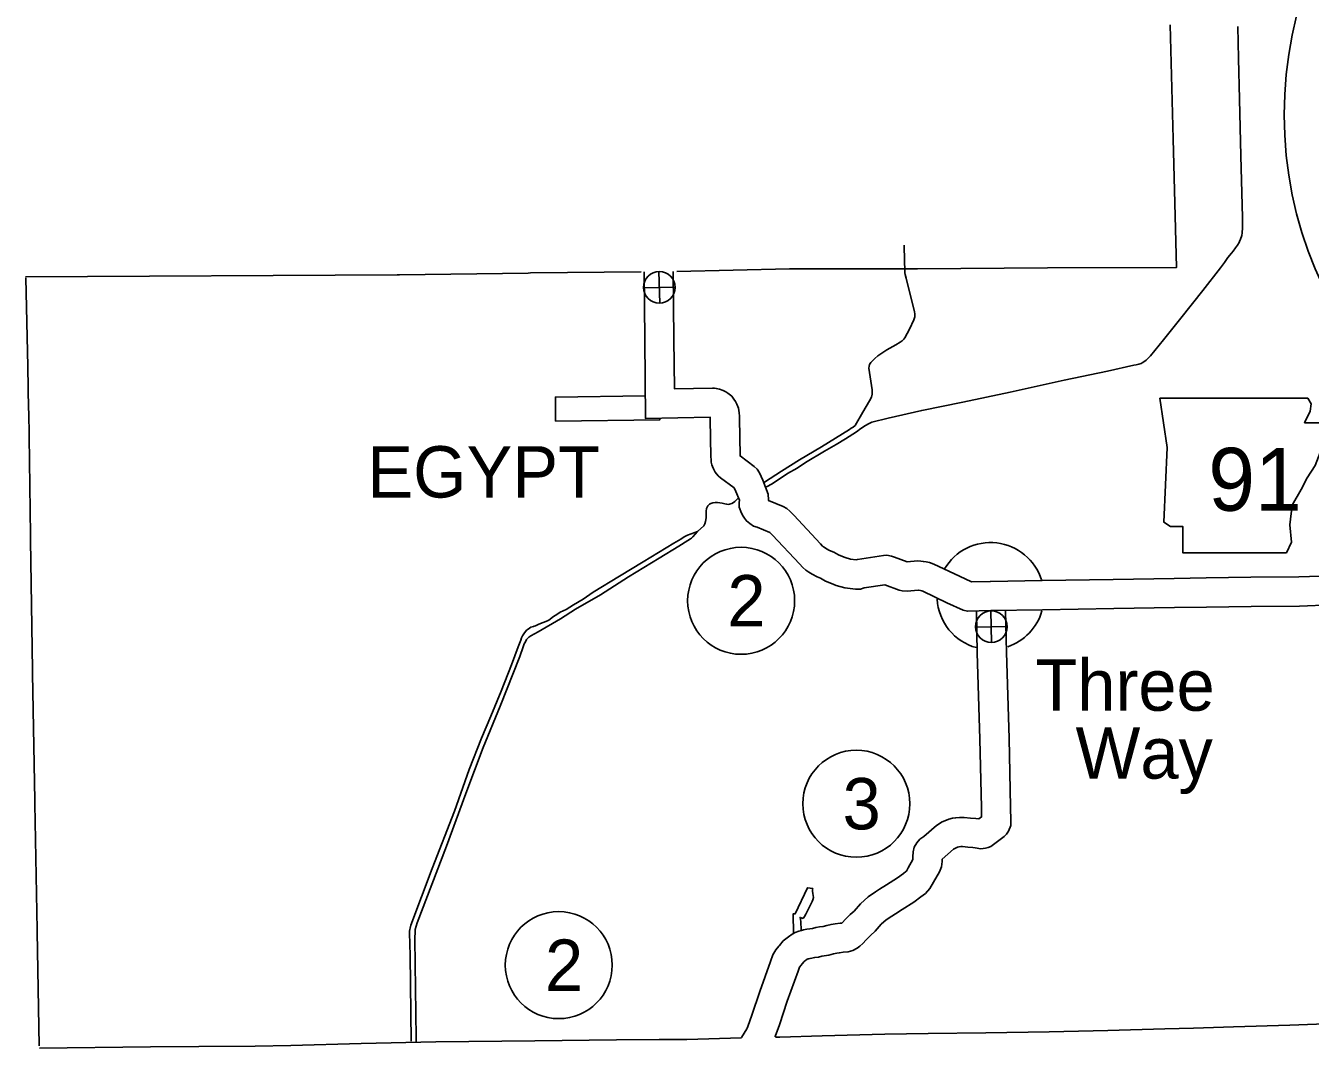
# Model space of a CAD drawing. Extents: x 1671357 to 13005564, y 567358 to 14261451.
# Drawn here: x 12758285.676 to 12758287.115, y 14259953.33 to 14259954.472 of the extents above; entities that cross this region are included whole.
import ezdxf

# ---------------------------------------------------------------- set-up
doc = ezdxf.new("R2010")
doc.units = 0
for name, color, linetype in [('10', 7, 'Continuous'), ('2', 7, 'Continuous'), ('21', 7, 'Continuous'), ('24', 7, 'Continuous'), ('40', 7, 'Continuous'), ('6', 7, 'Continuous'), ('9', 7, 'Continuous'), ('Default', 7, 'Continuous')]:
    doc.layers.add(name, color=color, linetype=linetype)

msp = doc.modelspace()

# ---------------------------------------------------------------- linework, layer by layer
at = {"layer": '10'}
for points in [[(12758286.3688, 14259954.1966), (12758286.3697, 14259954.1209)], [(12758286.4015, 14259954.1971), (12758286.4023, 14259954.1213)], [(12758286.3697, 14259954.1209), (12758286.3704, 14259954.0325), (12758286.4429, 14259954.0339), (12758286.4429, 14259954.0334), (12758286.443, 14259954.0318), (12758286.4436, 14259953.9896), (12758286.4438, 14259953.9866), (12758286.444, 14259953.9835), (12758286.4448, 14259953.9806), (12758286.4453, 14259953.9789), (12758286.4465, 14259953.9761), (12758286.4485, 14259953.9726), (12758286.4518, 14259953.9683), (12758286.4545, 14259953.9662), (12758286.4698, 14259953.9547), (12758286.4717, 14259953.9507), (12758286.4755, 14259953.9409), (12758286.4754, 14259953.9383), (12758286.4753, 14259953.9331), (12758286.478, 14259953.9264), (12758286.4796, 14259953.9231), (12758286.4812, 14259953.9209), (12758286.4834, 14259953.9178), (12758286.4871, 14259953.9149), (12758286.4914, 14259953.912), (12758286.4953, 14259953.9107), (12758286.5097, 14259953.9049), (12758286.5104, 14259953.9042), (12758286.5125, 14259953.9019), (12758286.5427, 14259953.8696), (12758286.5466, 14259953.8656), (12758286.5501, 14259953.8627), (12758286.5532, 14259953.8605), (12758286.5569, 14259953.8581), (12758286.5625, 14259953.8554), (12758286.5664, 14259953.8536), (12758286.5719, 14259953.8505), (12758286.5786, 14259953.8476), (12758286.5838, 14259953.8456), (12758286.5936, 14259953.843), (12758286.6055, 14259953.8415), (12758286.6112, 14259953.8416), (12758286.6151, 14259953.8428), (12758286.6385, 14259953.8463), (12758286.6546, 14259953.8404), (12758286.658, 14259953.8396), (12758286.6634, 14259953.8391), (12758286.6758, 14259953.8403), (12758286.6763, 14259953.8402), (12758286.6784, 14259953.8398), (12758286.6798, 14259953.8395), (12758286.6808, 14259953.8392), (12758286.708, 14259953.8262), (12758286.726, 14259953.8179), (12758286.7309, 14259953.8167), (12758286.7573, 14259953.8174)], [(12758286.4023, 14259954.1212), (12758286.4028, 14259954.0658), (12758286.4456, 14259954.0666), (12758286.4478, 14259954.0663), (12758286.4496, 14259954.0662), (12758286.4534, 14259954.0655), (12758286.4575, 14259954.0639), (12758286.4603, 14259954.0625), (12758286.4628, 14259954.061), (12758286.467, 14259954.0575), (12758286.4694, 14259954.0541), (12758286.4711, 14259954.0515), (12758286.4728, 14259954.0485), (12758286.4746, 14259954.0439), (12758286.4753, 14259954.039), (12758286.4756, 14259954.0351), (12758286.4757, 14259954.0328), (12758286.4763, 14259953.9908), (12758286.4763, 14259953.9906), (12758286.4921, 14259953.9788), (12758286.4954, 14259953.9756), (12758286.4979, 14259953.9717), (12758286.5017, 14259953.9636), (12758286.5079, 14259953.9476), (12758286.5082, 14259953.9415), (12758286.5081, 14259953.9408), (12758286.5246, 14259953.9341), (12758286.5288, 14259953.9317), (12758286.5319, 14259953.9289), (12758286.5342, 14259953.9265), (12758286.5364, 14259953.9242), (12758286.5664, 14259953.8921), (12758286.5687, 14259953.8897), (12758286.5699, 14259953.8887), (12758286.5715, 14259953.8876), (12758286.573, 14259953.8866), (12758286.5766, 14259953.8849), (12758286.5812, 14259953.8827), (12758286.5864, 14259953.8799), (12758286.5909, 14259953.8779), (12758286.5939, 14259953.8767), (12758286.5999, 14259953.8751), (12758286.6064, 14259953.8743), (12758286.6078, 14259953.8748), (12758286.6369, 14259953.8791), (12758286.6406, 14259953.8794), (12758286.6459, 14259953.8785), (12758286.6492, 14259953.8772), (12758286.6634, 14259953.8719), (12758286.675, 14259953.873), (12758286.6786, 14259953.8729), (12758286.6815, 14259953.8725), (12758286.6847, 14259953.8719), (12758286.6886, 14259953.8711), (12758286.6934, 14259953.8694), (12758286.7219, 14259953.8558), (12758286.7354, 14259953.8495), (12758286.7564, 14259953.8501)], [(12758286.7566, 14259953.8501), (12758286.8146, 14259953.851), (12758286.8943, 14259953.8523), (12758286.9623, 14259953.8535)], [(12758287.244, 14259953.8578), (12758287.2391, 14259953.8578), (12758287.23, 14259953.8575), (12758287.2018, 14259953.8569), (12758287.1376, 14259953.8563), (12758287.1021, 14259953.8552), (12758287.0484, 14259953.8548), (12758286.9982, 14259953.8541), (12758286.9623, 14259953.8535)], [(12758287.2519, 14259953.8251), (12758287.2396, 14259953.8252), (12758287.231, 14259953.8249), (12758287.2024, 14259953.8242), (12758287.1382, 14259953.8237), (12758287.1028, 14259953.8225), (12758287.0488, 14259953.8221), (12758286.9987, 14259953.8214), (12758286.9629, 14259953.8208)], [(12758286.7409, 14259953.816), (12758286.7418, 14259953.7701), (12758286.7448, 14259953.6733), (12758286.7465, 14259953.5971), (12758286.7467, 14259953.5865), (12758286.7436, 14259953.5842), (12758286.7404, 14259953.5847), (12758286.7344, 14259953.585), (12758286.7273, 14259953.5859), (12758286.7221, 14259953.5858), (12758286.7178, 14259953.5855), (12758286.7142, 14259953.5849), (12758286.7102, 14259953.5838), (12758286.7058, 14259953.5822), (12758286.7028, 14259953.5809), (12758286.6961, 14259953.5767), (12758286.682, 14259953.5645), (12758286.6777, 14259953.5615), (12758286.6742, 14259953.5575), (12758286.6713, 14259953.5525), (12758286.6701, 14259953.5475), (12758286.6697, 14259953.5417), (12758286.6698, 14259953.5389), (12758286.6646, 14259953.5294), (12758286.6626, 14259953.5258), (12758286.6619, 14259953.5252), (12758286.6593, 14259953.5231), (12758286.6525, 14259953.5182), (12758286.6402, 14259953.5104), (12758286.6326, 14259953.5056), (12758286.6281, 14259953.5026), (12758286.6199, 14259953.497), (12758286.6111, 14259953.4893), (12758286.604, 14259953.4811), (12758286.5996, 14259953.477), (12758286.5941, 14259953.4715), (12758286.5911, 14259953.4683), (12758286.5902, 14259953.4676), (12758286.5885, 14259953.4674), (12758286.5829, 14259953.4668), (12758286.5783, 14259953.466), (12758286.5735, 14259953.4649), (12758286.5694, 14259953.4639), (12758286.5651, 14259953.4633), (12758286.561, 14259953.4625), (12758286.5574, 14259953.4616), (12758286.5546, 14259953.4612), (12758286.5509, 14259953.4606), (12758286.5475, 14259953.4599), (12758286.5452, 14259953.4593), (12758286.5423, 14259953.4585), (12758286.5382, 14259953.4569), (12758286.5348, 14259953.4552), (12758286.5304, 14259953.4522), (12758286.5247, 14259953.4477), (12758286.5205, 14259953.4424), (12758286.5198, 14259953.4416), (12758286.5164, 14259953.4378), (12758286.513, 14259953.4322), (12758286.5103, 14259953.4244), (12758286.4983, 14259953.3908), (12758286.4896, 14259953.3644), (12758286.4851, 14259953.3519), (12758286.4844, 14259953.3501), (12758286.484, 14259953.3493), (12758286.4779, 14259953.3393)], [(12758286.7735, 14259953.8171), (12758286.7745, 14259953.771), (12758286.7775, 14259953.6742), (12758286.7792, 14259953.5977), (12758286.7794, 14259953.5815), (12758286.7795, 14259953.577), (12758286.7771, 14259953.5705), (12758286.7745, 14259953.5673), (12758286.772, 14259953.5646), (12758286.7572, 14259953.5535), (12758286.754, 14259953.5523), (12758286.751, 14259953.5513), (12758286.7458, 14259953.5508), (12758286.7394, 14259953.5518), (12758286.737, 14259953.5521), (12758286.7313, 14259953.5524), (12758286.7255, 14259953.5532), (12758286.7236, 14259953.5532), (12758286.7218, 14259953.553), (12758286.7212, 14259953.5529), (12758286.7199, 14259953.5526), (12758286.7183, 14259953.552), (12758286.7155, 14259953.5503), (12758286.7025, 14259953.5391), (12758286.7027, 14259953.5364), (12758286.7018, 14259953.5304), (12758286.6996, 14259953.5251), (12758286.6931, 14259953.5134), (12758286.689, 14259953.5062), (12758286.6838, 14259953.5007), (12758286.6789, 14259953.497), (12758286.671, 14259953.4911), (12758286.6577, 14259953.4828), (12758286.6502, 14259953.478), (12758286.6462, 14259953.4754), (12758286.64, 14259953.4712), (12758286.6343, 14259953.4662), (12758286.6275, 14259953.4584), (12758286.6224, 14259953.4536), (12758286.6175, 14259953.4487), (12758286.6137, 14259953.4447), (12758286.6104, 14259953.4417), (12758286.6074, 14259953.4395), (12758286.6027, 14259953.4369), (12758286.5973, 14259953.4354), (12758286.5916, 14259953.4349), (12758286.5876, 14259953.4344), (12758286.5847, 14259953.4339), (12758286.5809, 14259953.4331), (12758286.5756, 14259953.4318), (12758286.5705, 14259953.431), (12758286.5679, 14259953.4306), (12758286.564, 14259953.4296), (12758286.5598, 14259953.4289), (12758286.5568, 14259953.4284), (12758286.5547, 14259953.428), (12758286.5533, 14259953.4276), (12758286.5525, 14259953.4275), (12758286.5515, 14259953.427), (12758286.5512, 14259953.4269), (12758286.5498, 14259953.426), (12758286.548, 14259953.4244), (12758286.5458, 14259953.4218), (12758286.5446, 14259953.4203), (12758286.5428, 14259953.4183), (12758286.5412, 14259953.4136), (12758286.5292, 14259953.3802), (12758286.5205, 14259953.3537), (12758286.5157, 14259953.3405), (12758286.5156, 14259953.3403)], [(12758286.7571, 14259953.8174), (12758286.8151, 14259953.8183), (12758286.8948, 14259953.8196), (12758286.9629, 14259953.8208)], [(12758286.5159, 14259953.3398), (12758286.5208, 14259953.3399), (12758286.5682, 14259953.3412), (12758286.6383, 14259953.3431), (12758286.6869, 14259953.3439), (12758286.7517, 14259953.3447), (12758286.8224, 14259953.3457), (12758286.8881, 14259953.3475), (12758286.9521, 14259953.3492), (12758286.9841, 14259953.35)], [(12758286.9839, 14259953.3499), (12758287.0287, 14259953.3514), (12758287.0918, 14259953.3534), (12758287.1618, 14259953.356)], [(12758285.9732, 14259953.3306), (12758286.052, 14259953.3329), (12758286.1356, 14259953.3347), (12758286.2464, 14259953.3359), (12758286.3379, 14259953.3369), (12758286.3857, 14259953.3372), (12758286.4168, 14259953.3374), (12758286.4779, 14259953.3392)], [(12758285.6918, 14259953.3277), (12758285.8161, 14259953.329), (12758285.8703, 14259953.3294), (12758285.9334, 14259953.3298), (12758285.9733, 14259953.3306)]]:
    msp.add_lwpolyline(points, dxfattribs=at)
at = {"layer": '2'}
for points in [[(12758286.8205, 14259954.2012), (12758286.9651, 14259954.2017), (12758286.9615, 14259954.3455), (12758286.9579, 14259954.4733)], [(12758286.4056, 14259954.1972), (12758286.5317, 14259954.2002), (12758286.6751, 14259954.2001), (12758286.8205, 14259954.2012)], [(12758285.6763, 14259954.1912), (12758286.0924, 14259954.1932), (12758286.0948, 14259954.1933), (12758286.239, 14259954.1952), (12758286.2417, 14259954.1954), (12758286.3657, 14259954.1966)], [(12758285.6764, 14259954.1898), (12758285.6787, 14259954.0907)], [(12758285.6787, 14259954.0907), (12758285.6794, 14259954.0427), (12758285.6797, 14259954.04), (12758285.6817, 14259953.9018), (12758285.6819, 14259953.8961), (12758285.684, 14259953.7512), (12758285.684, 14259953.7469), (12758285.6865, 14259953.6048), (12758285.6865, 14259953.601), (12758285.6893, 14259953.4599), (12758285.6893, 14259953.4579), (12758285.6916, 14259953.3301)]]:
    msp.add_lwpolyline(points, dxfattribs=at)
at = {"layer": '21'}
msp.add_lwpolyline([(12758286.9463, 14259954.0554), (12758286.9546, 14259954.0001), (12758286.9509, 14259953.9163), (12758286.9583, 14259953.9117), (12758286.9721, 14259953.9117), (12758286.9721, 14259953.8822), (12758287.0882, 14259953.8822), (12758287.0937, 14259953.8942), (12758287.0919, 14259953.9135), (12758287.0946, 14259953.9356), (12758287.1048, 14259953.9531), (12758287.1112, 14259953.966), (12758287.1204, 14259953.9798), (12758287.126, 14259953.9946), (12758287.1306, 14259954.0065), (12758287.1389, 14259954.0167), (12758287.1407, 14259954.0231), (12758287.137, 14259954.0277), (12758287.1085, 14259954.0277), (12758287.1149, 14259954.0406), (12758287.1158, 14259954.0489), (12758287.112, 14259954.0553)], close=True, dxfattribs=at)
at = {"layer": '24'}
for start, end in [(17.4867, 149.3074), (183.4092, 254.6722), (288.6962, 343.7939)]:
    msp.add_arc((12758286.7568, 14259953.8337), 0.0599, start, end, dxfattribs=at)
at = {"layer": '40'}
for p, q in [((12758286.3864, 14259954.1615), (12758286.3855, 14259954.197)), ((12758286.3682, 14259954.1788), (12758286.4037, 14259954.1797)), ((12758286.758, 14259953.7817), (12758286.7572, 14259953.8171)), ((12758286.7399, 14259953.799), (12758286.7753, 14259953.7998))]:
    msp.add_line(p, q, dxfattribs=at)
for centre, radius in [((12758286.386, 14259954.1793), 0.0177), ((12758286.4775, 14259953.8284), 0.0599), ((12758286.7576, 14259953.7994), 0.0177), ((12758286.6065, 14259953.6012), 0.0599), ((12758286.2733, 14259953.4205), 0.0599)]:
    msp.add_circle(centre, radius, dxfattribs=at)
at = {"layer": '6'}
for points in [[(12758286.3702, 14259954.0577), (12758286.2695, 14259954.0565), (12758286.2695, 14259954.0477)], [(12758286.2695, 14259954.0477), (12758286.2698, 14259954.0296), (12758286.3864, 14259954.0309), (12758286.3864, 14259954.0328)], [(12758286.5579, 14259953.5063), (12758286.5517, 14259953.5071), (12758286.5382, 14259953.478), (12758286.5357, 14259953.4779), (12758286.5363, 14259953.456)], [(12758286.547, 14259953.4726), (12758286.5485, 14259953.4749), (12758286.5498, 14259953.4775), (12758286.5521, 14259953.482), (12758286.5547, 14259953.4872), (12758286.557, 14259953.4916), (12758286.5578, 14259953.4936), (12758286.5584, 14259953.4961), (12758286.5583, 14259953.4983), (12758286.5579, 14259953.5007), (12758286.5575, 14259953.5034), (12758286.5574, 14259953.5048), (12758286.5579, 14259953.5063)], [(12758286.5448, 14259953.4596), (12758286.5445, 14259953.4693), (12758286.5435, 14259953.4739), (12758286.547, 14259953.4726)]]:
    msp.add_lwpolyline(points, dxfattribs=at)
at = {"layer": '9'}
for points in [[(12758286.97, 14259954.145), (12758286.9947, 14259954.1757), (12758287.0142, 14259954.201), (12758287.0187, 14259954.2072), (12758287.0226, 14259954.2127), (12758287.0266, 14259954.2175), (12758287.0286, 14259954.22), (12758287.0312, 14259954.2237), (12758287.0333, 14259954.2267), (12758287.0351, 14259954.2295), (12758287.0357, 14259954.2307), (12758287.0366, 14259954.2331), (12758287.0381, 14259954.2373), (12758287.0386, 14259954.2404), (12758287.0389, 14259954.2461), (12758287.039, 14259954.2576), (12758287.0371, 14259954.3266), (12758287.0355, 14259954.3902), (12758287.0345, 14259954.4357), (12758287.0337, 14259954.4715)], [(12758286.666, 14259954.1325), (12758286.6708, 14259954.143), (12758286.6717, 14259954.1453), (12758286.672, 14259954.1464), (12758286.6721, 14259954.1481), (12758286.672, 14259954.1496), (12758286.6717, 14259954.1518), (12758286.6623, 14259954.1897), (12758286.6613, 14259954.1937), (12758286.6608, 14259954.1957), (12758286.6608, 14259954.1981), (12758286.6605, 14259954.2092), (12758286.6599, 14259954.2265)], [(12758286.9504, 14259954.1205), (12758286.97, 14259954.145)], [(12758286.5036, 14259953.9614), (12758286.5227, 14259953.9735), (12758286.5427, 14259953.9863), (12758286.5675, 14259954.0008), (12758286.5988, 14259954.0202), (12758286.6009, 14259954.0215), (12758286.6028, 14259954.0228), (12758286.6053, 14259954.0247), (12758286.6138, 14259954.0397), (12758286.6212, 14259954.0522), (12758286.6235, 14259954.0562), (12758286.6242, 14259954.0598), (12758286.6243, 14259954.0623), (12758286.6242, 14259954.0647), (12758286.6205, 14259954.089), (12758286.6209, 14259954.091), (12758286.6214, 14259954.0931), (12758286.6228, 14259954.0952), (12758286.6246, 14259954.0971), (12758286.6273, 14259954.0998), (12758286.6306, 14259954.1025), (12758286.6408, 14259954.1093), (12758286.6508, 14259954.1149), (12758286.6555, 14259954.1178), (12758286.658, 14259954.1196), (12758286.6597, 14259954.1213), (12758286.6609, 14259954.1228), (12758286.666, 14259954.1325)], [(12758286.5059, 14259953.956), (12758286.5121, 14259953.9593), (12758286.5295, 14259953.9708), (12758286.5401, 14259953.977), (12758286.5497, 14259953.9833), (12758286.5707, 14259953.9961), (12758286.5838, 14259954.0035), (12758286.5943, 14259954.0098), (12758286.6066, 14259954.0177), (12758286.6115, 14259954.0212), (12758286.6167, 14259954.0245), (12758286.62, 14259954.0265), (12758286.624, 14259954.0284), (12758286.6422, 14259954.033), (12758286.6798, 14259954.0416), (12758286.7259, 14259954.0508), (12758286.7789, 14259954.062), (12758286.8393, 14259954.0754), (12758286.8876, 14259954.0856), (12758286.9171, 14259954.0922), (12758286.9197, 14259954.0924), (12758286.9229, 14259954.0932), (12758286.9255, 14259954.0941), (12758286.9266, 14259954.0948), (12758286.9284, 14259954.0959), (12758286.9309, 14259954.0977), (12758286.9331, 14259954.0995), (12758286.936, 14259954.1027), (12758286.9504, 14259954.1205)], [(12758286.1885, 14259953.664), (12758286.2075, 14259953.7104), (12758286.2298, 14259953.7662), (12758286.2335, 14259953.7768), (12758286.2347, 14259953.7801), (12758286.2359, 14259953.7825), (12758286.2372, 14259953.785), (12758286.2382, 14259953.7861), (12758286.2398, 14259953.7875), (12758286.242, 14259953.789), (12758286.2501, 14259953.7938), (12758286.2751, 14259953.8083), (12758286.2922, 14259953.8191), (12758286.3202, 14259953.835), (12758286.3514, 14259953.8554), (12758286.3859, 14259953.8763), (12758286.4078, 14259953.8896), (12758286.4179, 14259953.896), (12758286.4209, 14259953.8979), (12758286.4218, 14259953.8987), (12758286.4233, 14259953.9), (12758286.4285, 14259953.9061), (12758286.4356, 14259953.9124), (12758286.4367, 14259953.9146), (12758286.4377, 14259953.9173), (12758286.4383, 14259953.9212), (12758286.4383, 14259953.9262), (12758286.4383, 14259953.9289), (12758286.4388, 14259953.9319), (12758286.4393, 14259953.9334), (12758286.4402, 14259953.9347), (12758286.4421, 14259953.9366), (12758286.4436, 14259953.9374), (12758286.4459, 14259953.9382), (12758286.4484, 14259953.9386), (12758286.4509, 14259953.9384), (12758286.4536, 14259953.9382), (12758286.4563, 14259953.9376), (12758286.4591, 14259953.9371), (12758286.4614, 14259953.9365), (12758286.4629, 14259953.9364), (12758286.4646, 14259953.9367), (12758286.4672, 14259953.9375), (12758286.469, 14259953.9384), (12758286.4704, 14259953.9394), (12758286.4722, 14259953.9413), (12758286.4737, 14259953.943)], [(12758286.1079, 14259953.3354), (12758286.1067, 14259953.4313), (12758286.1062, 14259953.4565), (12758286.1063, 14259953.4586), (12758286.1065, 14259953.4603), (12758286.1069, 14259953.4618), (12758286.1078, 14259953.4653), (12758286.1315, 14259953.5288), (12758286.1566, 14259953.5929), (12758286.1728, 14259953.6397), (12758286.1868, 14259953.6747), (12758286.1971, 14259953.6991), (12758286.2088, 14259953.7272), (12758286.2205, 14259953.7568), (12758286.2277, 14259953.7769), (12758286.2307, 14259953.7845), (12758286.2315, 14259953.7869), (12758286.2322, 14259953.7885), (12758286.2327, 14259953.7892), (12758286.2343, 14259953.7916), (12758286.2373, 14259953.7955), (12758286.2391, 14259953.7966), (12758286.2419, 14259953.7987), (12758286.2435, 14259953.7994), (12758286.2449, 14259953.7997), (12758286.2459, 14259953.7999), (12758286.2471, 14259953.8002), (12758286.2509, 14259953.8022), (12758286.2605, 14259953.8059), (12758286.262, 14259953.8066), (12758286.2675, 14259953.8109), (12758286.2711, 14259953.8132), (12758286.2748, 14259953.8155), (12758286.2814, 14259953.8186), (12758286.2898, 14259953.824), (12758286.3007, 14259953.8303), (12758286.3117, 14259953.8379), (12758286.3413, 14259953.8558), (12758286.3677, 14259953.8719), (12758286.4023, 14259953.893), (12758286.4098, 14259953.8973), (12758286.4139, 14259953.9), (12758286.4173, 14259953.902), (12758286.4256, 14259953.905), (12758286.4285, 14259953.9061)], [(12758286.1135, 14259953.3349), (12758286.1137, 14259953.3391), (12758286.1121, 14259953.4497), (12758286.1123, 14259953.4588), (12758286.1124, 14259953.4605), (12758286.1147, 14259953.4678), (12758286.1476, 14259953.5536), (12758286.1693, 14259953.6128), (12758286.1885, 14259953.664)]]:
    msp.add_lwpolyline(points, dxfattribs=at)
at = {"layer": 'Default'}
msp.add_circle((12758287.5288, 14259954.3724), 0.4432, dxfattribs=at)

# ---------------------------------------------------------------- texts
at = {"layer": '21'}
msp.add_text('91', height=0.07044, dxfattribs=at).set_placement((12758287.0006, 14259953.9292))
at = {"layer": '24'}
for s, p in [('Three', (12758286.807, 14259953.7053)), ('Way', (12758286.852, 14259953.6293))]:
    msp.add_text(s, height=0.0575, dxfattribs=at).set_placement(p)
at = {"layer": '40'}
for s, p in [('2', (12758286.4621, 14259953.7997)), ('3', (12758286.5911, 14259953.5725)), ('2', (12758286.2579, 14259953.3917))]:
    msp.add_text(s, height=0.0575, dxfattribs=at).set_placement(p)
at = {"layer": '6'}
msp.add_text('EGYPT', height=0.0575, dxfattribs=at).set_placement((12758286.0589, 14259953.944))

doc.saveas('drawing.dxf')
